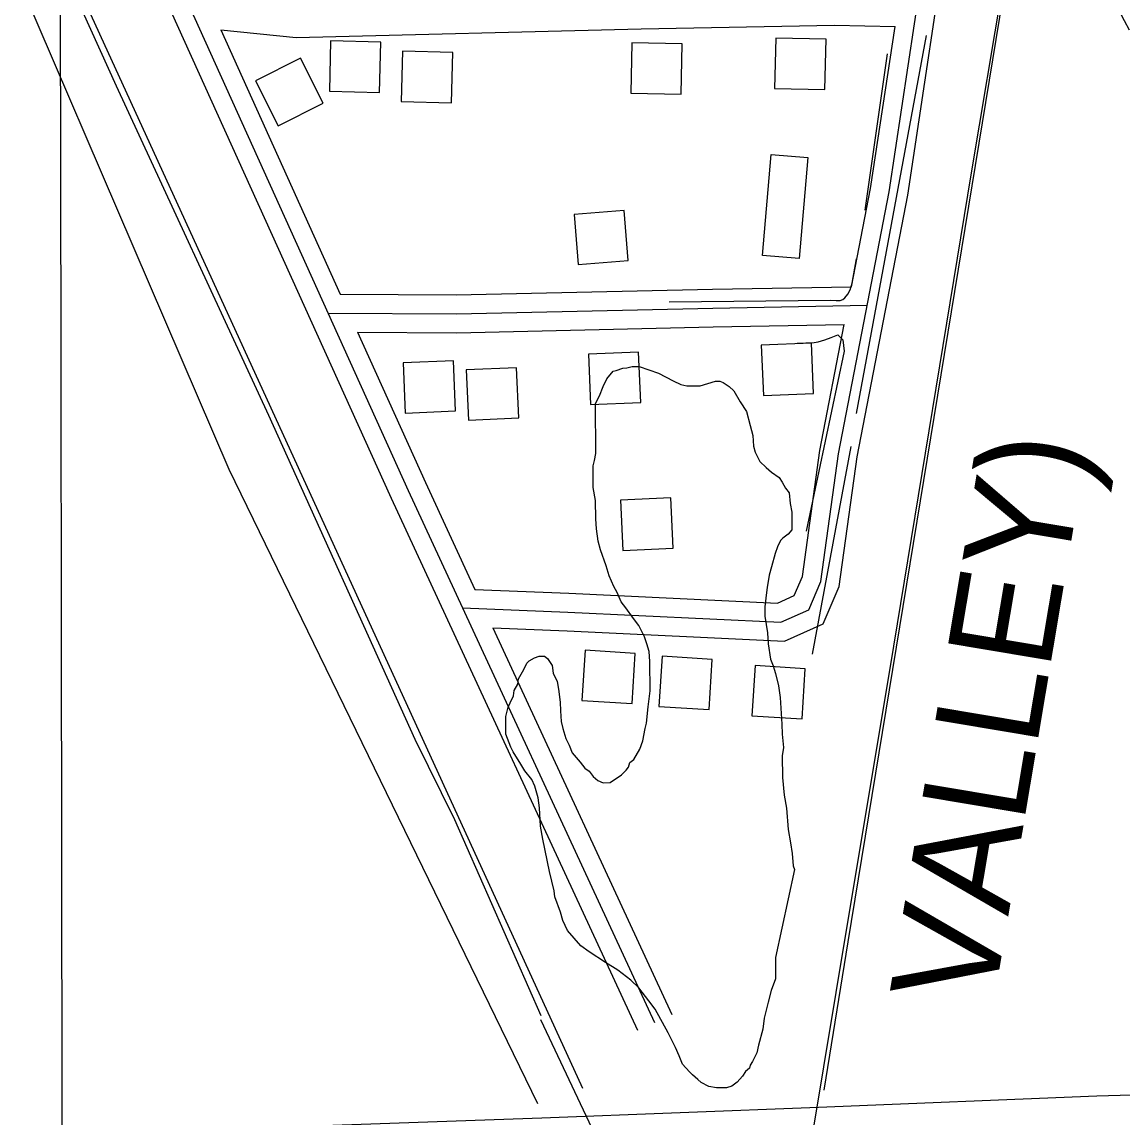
# Model space of a CAD drawing. Extents: x 3313442 to 3351311, y 721974 to 747360.
# Drawn here: x 3328033 to 3328908, y 734854 to 735725 of the extents above; entities that cross this region are included whole.
import ezdxf

# ---------------------------------------------------------------- set-up
doc = ezdxf.new("R2010")
doc.units = 0
for name, color, linetype in [('V-BLDG-OTLN', 7, 'Continuous'), ('V-BRDG-OTLN', 7, 'Continuous'), ('V-GRID-MAJR', 7, 'Continuous'), ('V-RAIL-IDEN', 7, 'Continuous'), ('V-RAIL-TRAK', 7, 'Continuous'), ('V-ROAD-CNTR', 7, 'Continuous'), ('V-SITE-VEGE', 7, 'Continuous'), ('V-TOPO-SHOR', 7, 'Continuous')]:
    doc.layers.add(name, color=color, linetype=linetype)

msp = doc.modelspace()

# ---------------------------------------------------------------- linework, layer by layer
at = {"layer": 'V-BLDG-OTLN'}
for points in [[(3328672.51, 735711.56), (3328632.52, 735712.52), (3328631.56, 735672.53), (3328671.55, 735671.57)], [(3328318.42, 735709.36), (3328278.43, 735710.32), (3328277.47, 735670.33), (3328317.45, 735669.37)], [(3328558.09, 735707.84), (3328518.1, 735708.8), (3328517.14, 735668.81), (3328557.13, 735667.85)], [(3328218.79, 735678.65), (3328236.63, 735642.85), (3328272.43, 735660.69), (3328254.59, 735696.49)], [(3328375.59, 735701.09), (3328335.61, 735702.05), (3328334.64, 735662.06), (3328374.63, 735661.1)], [(3328651.1, 735537.18), (3328621.87, 735539.68), (3328628.75, 735620.05), (3328657.98, 735617.55)], [(3328475.35, 735532.4), (3328515.21, 735535.68), (3328511.93, 735575.54), (3328472.07, 735572.27)], [(3328660.86, 735469.93), (3328620.9, 735468.25), (3328622.58, 735428.28), (3328662.55, 735429.97)], [(3328523.43, 735462.81), (3328483.47, 735461.13), (3328485.15, 735421.16), (3328525.12, 735422.85)], [(3328376.05, 735455.98), (3328336.08, 735454.3), (3328337.77, 735414.33), (3328377.73, 735416.02)], [(3328426.32, 735450.39), (3328386.36, 735448.7), (3328388.04, 735408.74), (3328428.01, 735410.42)], [(3328509.05, 735345.1), (3328510.79, 735305.14), (3328550.75, 735306.87), (3328549.02, 735346.84)], [(3328478.36, 735185.78), (3328518.28, 735183.29), (3328520.77, 735223.21), (3328480.85, 735225.7)], [(3328539.51, 735181.05), (3328579.43, 735178.56), (3328581.92, 735218.48), (3328542, 735220.97)], [(3328613.47, 735173.56), (3328653.39, 735171.07), (3328655.88, 735210.99), (3328615.96, 735213.48)]]:
    msp.add_lwpolyline(points, close=True, dxfattribs=at)
at = {"layer": 'V-BRDG-OTLN'}
msp.add_lwpolyline([(3329200.4, 734803.91), (3329188.22, 734806.08), (3329102.36, 734812.28), (3328989.77, 734811.04), (3328774.21, 734802.07), (3328523.66, 734792.15), (3328302.01, 734782), (3328182.34, 734776.64), (3327963.63, 734766.69), (3327750.42, 734759.28), (3327658.66, 734754.29), (3327656.91, 734786.7), (3327657.16, 734821.88), (3327731.84, 734824.54), (3328080.24, 734838.66), (3328272.42, 734847.86), (3328446.32, 734853.94), (3328666.4, 734862.32), (3328887.86, 734871.48), (3329054.69, 734876), (3329202.85, 734875.23), (3329202.43, 734839.67)], close=True, dxfattribs=at)
at = {"layer": 'V-GRID-MAJR'}
msp.add_spline([(3328075.07, 727366.28), (3328067.14, 733424.95), (3328059.2, 739486.71), (3328051.27, 745548.49), (3328051.26, 745551.55)], degree=3, dxfattribs=at)
at = {"layer": 'V-RAIL-TRAK'}
for points in [[(3328599.83, 734460.47), (3328600.67, 734472.19), (3328605.88, 734501.71), (3328615.48, 734564.99), (3328628.86, 734643.59), (3328650.8, 734774.6), (3328680.55, 734953.58), (3328726.29, 735228.88), (3328788.03, 735605.29), (3328838.6, 735905.68), (3328862.78, 736058.46), (3328890.29, 736217.51)], [(3327877.01, 736181.22), (3327978.61, 735958.16), (3327999.22, 735914.21), (3328107.81, 735674.52), (3328228.93, 735412.68), (3328345.3, 735155.09)], [(3328345.3, 735155.09), (3328376.96, 735091.2), (3328445.6, 734935.26)], [(3328445.45, 734932.11), (3328560.68, 734687.98), (3328615.48, 734564.99), (3328638.34, 734513.67), (3328686.72, 734407.37), (3328723.38, 734326.8), (3328810.26, 734135.02)]]:
    msp.add_lwpolyline(points, dxfattribs=at)
at = {"layer": 'V-ROAD-CNTR'}
for points in [[(3328671.05, 734875.94), (3328690.14, 734993.84), (3328999.64, 736881.81), (3329336.31, 738887.08), (3329520.24, 740040.38)], [(3328479.05, 734877.06), (3327825.03, 736304.44), (3326995.41, 738119.31), (3326777.24, 738600.48)], [(3326912.13, 738468.28), (3327018.93, 738244.62), (3327212.59, 737813.35), (3327328.55, 737562.72), (3327539.82, 737106.8), (3327748.87, 736642.65), (3327981.71, 736133.71), (3328101.74, 735880.37), (3328340.19, 735352.85), (3328536.08, 734929.8)], [(3328383.44, 735259.43), (3328467.11, 735256.02), (3328636.58, 735248.04), (3328658.72, 735257.9), (3328668.23, 735280.41), (3328682.31, 735381.98), (3328722.69, 735590.24), (3328758.03, 735824.36), (3328783.05, 735990.32)], [(3328407.38, 735243.45), (3328466.45, 735241.04), (3328639.42, 735232.89), (3328670.23, 735246.6), (3328682.82, 735276.39), (3328697.11, 735379.52), (3328737.47, 735587.7), (3328772.87, 735822.12), (3328796.01, 735975.66)], [(3328049.41, 735955.78), (3328088.13, 735874.07), (3328326.55, 735346.61), (3328522.47, 734923.5)], [(3328191.16, 735718.98), (3328251.16, 735712.89), (3328525.36, 735719.95), (3328679.13, 735722.74), (3328727.37, 735721.72)], [(3328692.79, 735514.83), (3328707.9, 735592.79), (3328727.37, 735721.72)], [(3328191.16, 735718.98), (3328286.17, 735508.76)], [(3328286.17, 735508.76), (3328378.31, 735508.24), (3328582.1, 735512.78), (3328692.79, 735514.83)], [(3328276.47, 735493.82), (3328378.43, 735493.24), (3328582.41, 735497.78), (3328705.2, 735500.06)], [(3328299.77, 735478.69), (3328378.56, 735478.24), (3328582.71, 735482.78), (3328686.95, 735484.72)], [(3328393.21, 735274.05), (3328467.77, 735271.01), (3328633.73, 735263.19), (3328647.21, 735269.19), (3328653.65, 735284.43), (3328667.51, 735384.44), (3328686.95, 735484.72)], [(3328299.77, 735478.69), (3328353.83, 735359.09), (3328393.21, 735274.05)], [(3328407.38, 735243.45), (3328549.69, 734936.11)]]:
    msp.add_lwpolyline(points, dxfattribs=at)
msp.add_arc((3331023.21, 736842.36), 2390.12, 201.76862, 208.02834, dxfattribs=at)
at = {"layer": 'V-SITE-VEGE'}
for points in [[(3328519.29, 735250.85), (3328513.1, 735259.37), (3328509.4, 735264.23), (3328506.28, 735271.54), (3328503.79, 735276.42), (3328500.06, 735284.95), (3328497.55, 735292.88), (3328493.16, 735305.69), (3328491.27, 735312.4), (3328489.97, 735322.17), (3328489.3, 735330.12), (3328489.18, 735344.79), (3328487.26, 735355.18), (3328487.12, 735372.3), (3328488.31, 735376.59), (3328489.49, 735382.1), (3328489.17, 735421.85), (3328492.18, 735427.99), (3328495.18, 735435.35), (3328498.19, 735441.49), (3328503.03, 735447.65), (3328505.47, 735448.28), (3328510.96, 735450.15), (3328514.02, 735450.18), (3328518.29, 735451.43), (3328523.79, 735451.48), (3328539.12, 735446.1), (3328550.79, 735440.08), (3328556.93, 735437.07), (3328561.83, 735435.89), (3328572.23, 735435.97), (3328584.43, 735439.74), (3328588.1, 735439.77), (3328590.55, 735438.57), (3328595.47, 735435.55), (3328599.17, 735431.91), (3328604.13, 735423.39), (3328609.09, 735415.47), (3328612.23, 735404.49), (3328614.13, 735396.56), (3328614.81, 735388), (3328616.07, 735383.12), (3328619.8, 735375.81), (3328624.73, 735370.96), (3328629.04, 735367.32), (3328635.19, 735363.09), (3328637.67, 735359.44), (3328640.16, 735354.57), (3328643.24, 735350.92), (3328643.92, 735342.37), (3328645.2, 735335.65), (3328645.31, 735321.59), (3328642.29, 735317.89), (3328638.03, 735314.8), (3328636.21, 735312.95), (3328633.8, 735308.04), (3328632.01, 735302.52), (3328629.04, 735292.1), (3328627.26, 735285.36), (3328625.5, 735275.56), (3328624.94, 735269.44), (3328623.79, 735260.26), (3328623.85, 735252.92), (3328625.79, 735239.48), (3328626.47, 735230.93), (3328628.41, 735218.71), (3328630.28, 735213.22), (3328632.17, 735207.12), (3328634.69, 735197.35), (3328635.99, 735188.19), (3328636.7, 735175.36), (3328637.38, 735166.8), (3328637.45, 735158.85), (3328638.75, 735148.46), (3328637.58, 735141.73), (3328637.72, 735124.6), (3328639.06, 735110.55), (3328640.98, 735100.17), (3328642.34, 735083.06), (3328644.25, 735072.68), (3328645.55, 735064.12), (3328646.23, 735054.34), (3328647.48, 735051.3), (3328632.15, 734981.46)], [(3328632.15, 734981.46), (3328632.28, 734964.34), (3328628.69, 734955.13), (3328626.32, 734945.94), (3328623.36, 734933.07), (3328622.21, 734924.5), (3328618.64, 734911.63), (3328617.47, 734905.51), (3328613.85, 734898.75), (3328612.04, 734895.68), (3328611.45, 734893.23), (3328608.41, 734890.76), (3328606, 734887.07), (3328601.75, 734882.14), (3328597.5, 734879.05), (3328593.23, 734877.79), (3328585.28, 734877.73), (3328579.16, 734878.9), (3328573.01, 734881.91), (3328570.55, 734884.34), (3328566.24, 734887.97), (3328563.77, 734890.4), (3328558.22, 734896.47), (3328555.72, 734903.17), (3328552.61, 734909.88), (3328547.01, 734921.45), (3328536.46, 734940.33), (3328531.52, 734947.01), (3328523.48, 734957.34), (3328517.32, 734963.41), (3328506.86, 734971.28), (3328497.03, 734977.31), (3328484.12, 734985.77), (3328477.35, 734990.61), (3328466.85, 735002.76), (3328463.12, 735010.68), (3328461.23, 735017.39), (3328456.85, 735029.58), (3328456.2, 735034.47), (3328452.41, 735049.73), (3328447.31, 735075.37), (3328445.39, 735085.75), (3328444.67, 735100.43), (3328443.38, 735108.36), (3328440.86, 735117.52), (3328438.37, 735123), (3328432.81, 735129.69), (3328429.71, 735135.16), (3328423.52, 735144.9), (3328421.65, 735148.55), (3328417.9, 735158.92), (3328417.79, 735172.98), (3328418.97, 735177.28), (3328419.56, 735180.34), (3328421.37, 735184.02), (3328423.77, 735189.54), (3328424.35, 735193.83), (3328427.36, 735198.75), (3328427.94, 735203.03), (3328432.16, 735210.41), (3328434.57, 735215.31), (3328436.39, 735217.16), (3328440.65, 735219.65), (3328444.31, 735220.9), (3328448.59, 735220.93), (3328451.05, 735219.12), (3328454.76, 735213.65), (3328455.43, 735207.53), (3328458.54, 735200.83), (3328459.81, 735194.73), (3328461.11, 735184.34), (3328461.17, 735177.61), (3328461.85, 735169.06), (3328463.12, 735163.56), (3328465.63, 735155.63), (3328468.12, 735150.15), (3328470.61, 735144.06), (3328476.79, 735136.77), (3328480.49, 735131.9), (3328484.18, 735129.49), (3328487.28, 735125.23), (3328490.97, 735122.2), (3328495.27, 735120.4), (3328500.77, 735120.45), (3328509.89, 735126.64), (3328513.53, 735130.33), (3328515.35, 735132.79), (3328516.54, 735136.47), (3328519.58, 735138.94), (3328524.41, 735146.93), (3328526.8, 735153.68), (3328528.55, 735163.48), (3328529.74, 735167.77), (3328530.86, 735180.62), (3328532.59, 735193.48), (3328532.41, 735216.71), (3328531.73, 735224.66), (3328529.85, 735230.76), (3328527.97, 735236.25), (3328523.61, 735245.39), (3328519.29, 735250.85)]]:
    msp.add_lwpolyline(points, dxfattribs=at)
at = {"layer": 'V-TOPO-SHOR'}
for p, q in [((3328696.59, 735413.93), (3328752.37, 735714.5)), ((3328703.68, 735575.57), (3328721.31, 735700.07)), ((3328692.06, 735387.65), (3328661.54, 735222.7))]:
    msp.add_line(p, q, dxfattribs=at)
for points in [[(3327956.68, 735929.43), (3328197.37, 735369.8), (3328442.92, 734865.31)], [(3328547.65, 735502.89), (3328675.9, 735504.11), (3328680.62, 735503.91), (3328683.76, 735503.91), (3328685.92, 735504.69), (3328687.3, 735506.07), (3328689.85, 735508.81), (3328691.62, 735512.34), (3328693.2, 735517.64), (3328696.76, 735537.08)], [(3328649.54, 735469.97), (3328662.9, 735470.54), (3328666.24, 735470.93), (3328671.54, 735472.5), (3328676.65, 735474.46), (3328681.76, 735476.61), (3328685.69, 735472.68), (3328686.85, 735463.64), (3328656.63, 735320.5)]]:
    msp.add_lwpolyline(points, dxfattribs=at)

# ---------------------------------------------------------------- texts
at = {"layer": 'V-RAIL-IDEN'}
msp.add_text('VALLEY)', height=83, rotation=80.47014, dxfattribs=at).set_placement((3328805.04, 734940.68))

doc.saveas('drawing.dxf')
